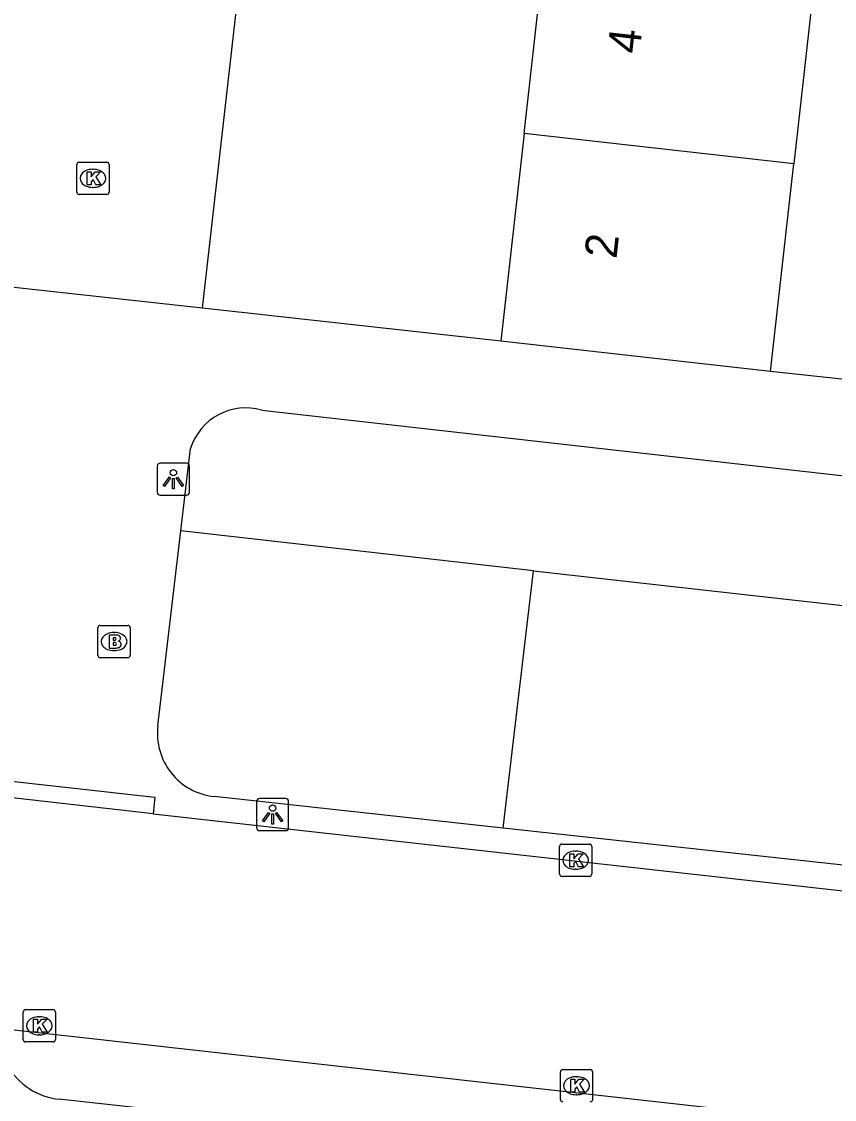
# Model space of a CAD drawing. Extents: x 162082 to 163393, y 388091 to 388632.
# Drawn here: x 162804.15 to 162829.35, y 388336.96 to 388370.39 of the extents above; entities that cross this region are included whole.
import ezdxf

# ---------------------------------------------------------------- set-up
doc = ezdxf.new("R2010")
doc.units = 0
for name, color, linetype in [('IMGEO_Brandkraan', 7, 'Continuous'), ('IMGEO_Groenvoorziening', 7, 'Continuous'), ('IMGEO_Kolk', 7, 'Continuous'), ('IMGEO_Lichtpunt', 7, 'Continuous'), ('IMGEO_Pand', 7, 'Continuous'), ('IMGEO_Pand_nummerreeks', 7, 'Continuous'), ('IMGEO_Rijbaan_lokaal_open', 7, 'Continuous'), ('IMGEO_Voetpad_open', 7, 'Continuous')]:
    doc.layers.add(name, color=color, linetype=linetype)

msp = doc.modelspace()

# ---------------------------------------------------------------- linework, layer by layer
at = {"layer": 'IMGEO_Brandkraan'}
for p, q in [((162806.587, 388351.663), (162807.439, 388351.663)), ((162806.512, 388350.737), (162806.512, 388351.589)), ((162807, 388351.443), (162807.025, 388351.443)), ((162807.513, 388351.589), (162807.513, 388350.737)), ((162807.439, 388350.663), (162806.587, 388350.663)), ((162807.023, 388350.883), (162806.998, 388350.883))]:
    msp.add_line(p, q, dxfattribs=at)
for points in [[(162806.587, 388351.663), (162807.439, 388351.663)], [(162806.512, 388350.737), (162806.512, 388351.589)], [(162806.86, 388351.363), (162806.86, 388350.963), (162807.073, 388350.963)], [(162807.091, 388351.363), (162806.86, 388351.363)], [(162807.513, 388351.589), (162807.513, 388350.737)], [(162807.039, 388351.282), (162806.985, 388351.282), (162806.985, 388351.206)], [(162806.985, 388351.206), (162807.038, 388351.206)], [(162807.047, 388351.13), (162806.985, 388351.13), (162806.985, 388351.049)], [(162806.985, 388351.049), (162807.047, 388351.049)], [(162807.439, 388350.663), (162806.587, 388350.663)]]:
    msp.add_lwpolyline(points, dxfattribs=at)
for centre, radius, start, end in [((162806.589, 388351.587), 0.0765, 91.552, 178.448), ((162806.589, 388351.587), 0.0765, 91.552, 178.448), ((162807.437, 388351.587), 0.0765, 1.552, 88.448), ((162807.437, 388351.587), 0.0765, 1.552, 88.448), ((162807.095, 388351.218), 0.145, 59.4692, 91.5367), ((162807.12, 388351.265), 0.0922, 285.5137, 58.1501), ((162807.04, 388351.244), 0.0379, 267.8285, 90.9355), ((162807.048, 388351.089), 0.0404, 269.8759, 90.5077), ((162807.125, 388351.073), 0.105, 301.3115, 78.989), ((162806.589, 388350.739), 0.0765, 181.552, 268.448), ((162806.589, 388350.739), 0.0765, 181.552, 268.448), ((162807.079, 388351.214), 0.251, 268.6676, 293.5347), ((162807.437, 388350.739), 0.0765, 271.552, 358.448), ((162807.437, 388350.739), 0.0765, 271.552, 358.448)]:
    msp.add_arc(centre, radius, start, end, dxfattribs=at)
for centre, major_axis, ratio, start_param, end_param in [((162806.999, 388351.163), (-0.387, 0.002), 0.722429, 4.712389, 7.853982), ((162807.024, 388351.163), (-0.39, 0.002), 0.717154, 1.570796, 4.712389)]:
    msp.add_ellipse(centre, major_axis=major_axis, ratio=ratio, start_param=start_param, end_param=end_param, dxfattribs=at)
at = {"layer": 'IMGEO_Groenvoorziening'}
for points in [[(162820.012, 388353.361), (162809.081, 388354.593)], [(162819.075, 388345.381), (162820.012, 388353.361)], [(162820.012, 388353.361), (162834.123, 388351.771)]]:
    msp.add_lwpolyline(points, dxfattribs=at)
at = {"layer": 'IMGEO_Kolk'}
for p, q in [((162805.933, 388366.029), (162806.785, 388366.029)), ((162805.858, 388365.103), (162805.858, 388365.955)), ((162806.346, 388365.809), (162806.371, 388365.809)), ((162806.859, 388365.955), (162806.859, 388365.103)), ((162806.785, 388365.029), (162805.933, 388365.029)), ((162806.369, 388365.249), (162806.344, 388365.249)), ((162820.822, 388343.955), (162820.822, 388344.807)), ((162820.897, 388344.881), (162821.749, 388344.881)), ((162821.31, 388344.661), (162821.335, 388344.661)), ((162821.823, 388344.807), (162821.823, 388343.955)), ((162821.333, 388344.101), (162821.308, 388344.101)), ((162821.749, 388343.881), (162820.897, 388343.881)), ((162804.196, 388338.822), (162804.196, 388339.674)), ((162804.271, 388339.748), (162805.123, 388339.748)), ((162805.197, 388339.674), (162805.197, 388338.822)), ((162804.684, 388339.528), (162804.709, 388339.528)), ((162804.707, 388338.968), (162804.682, 388338.968)), ((162805.123, 388338.748), (162804.271, 388338.748)), ((162820.849, 388336.963), (162820.849, 388337.815)), ((162820.924, 388337.889), (162821.776, 388337.889)), ((162821.337, 388337.669), (162821.362, 388337.669)), ((162821.85, 388337.815), (162821.85, 388336.963)), ((162821.36, 388337.109), (162821.335, 388337.109))]:
    msp.add_line(p, q, dxfattribs=at)
for points in [[(162805.933, 388366.029), (162806.785, 388366.029)], [(162805.858, 388365.103), (162805.858, 388365.955)], [(162806.179, 388365.729), (162806.302, 388365.729), (162806.302, 388365.578), (162806.432, 388365.729), (162806.596, 388365.729), (162806.45, 388365.578), (162806.603, 388365.329), (162806.451, 388365.329), (162806.366, 388365.493), (162806.302, 388365.426), (162806.302, 388365.329), (162806.179, 388365.329), (162806.179, 388365.729)], [(162806.859, 388365.955), (162806.859, 388365.103)], [(162806.785, 388365.029), (162805.933, 388365.029)], [(162820.822, 388343.955), (162820.822, 388344.807)], [(162820.897, 388344.881), (162821.749, 388344.881)], [(162821.823, 388344.807), (162821.823, 388343.955)], [(162821.143, 388344.581), (162821.266, 388344.581), (162821.266, 388344.43), (162821.396, 388344.581), (162821.56, 388344.581), (162821.414, 388344.43), (162821.567, 388344.181), (162821.415, 388344.181), (162821.33, 388344.345), (162821.266, 388344.278), (162821.266, 388344.181), (162821.143, 388344.181), (162821.143, 388344.581)], [(162821.749, 388343.881), (162820.897, 388343.881)], [(162804.196, 388338.822), (162804.196, 388339.674)], [(162804.271, 388339.748), (162805.123, 388339.748)], [(162805.197, 388339.674), (162805.197, 388338.822)], [(162804.517, 388339.448), (162804.64, 388339.448), (162804.64, 388339.297), (162804.77, 388339.448), (162804.934, 388339.448), (162804.788, 388339.297), (162804.941, 388339.048), (162804.789, 388339.048), (162804.704, 388339.212), (162804.64, 388339.145), (162804.64, 388339.048), (162804.517, 388339.048), (162804.517, 388339.448)], [(162805.123, 388338.748), (162804.271, 388338.748)], [(162820.849, 388336.963), (162820.849, 388337.815)], [(162820.924, 388337.889), (162821.776, 388337.889)], [(162821.85, 388337.815), (162821.85, 388336.963)], [(162821.17, 388337.589), (162821.293, 388337.589), (162821.293, 388337.438), (162821.423, 388337.589), (162821.587, 388337.589), (162821.441, 388337.438), (162821.594, 388337.189), (162821.442, 388337.189), (162821.357, 388337.353), (162821.293, 388337.286), (162821.293, 388337.189), (162821.17, 388337.189), (162821.17, 388337.589)]]:
    msp.add_lwpolyline(points, dxfattribs=at)
for centre, start, end in [((162805.935, 388365.953), 91.552, 178.448), ((162805.935, 388365.953), 91.552, 178.448), ((162806.783, 388365.953), 1.552, 88.448), ((162806.783, 388365.953), 1.552, 88.448), ((162805.935, 388365.105), 181.552, 268.448), ((162805.935, 388365.105), 181.552, 268.448), ((162806.783, 388365.105), 271.552, 358.448), ((162806.783, 388365.105), 271.552, 358.448), ((162820.899, 388344.805), 91.552, 178.448), ((162820.899, 388344.805), 91.552, 178.448), ((162821.747, 388344.805), 1.552, 88.448), ((162821.747, 388344.805), 1.552, 88.448), ((162820.899, 388343.957), 181.552, 268.448), ((162820.899, 388343.957), 181.552, 268.448), ((162821.747, 388343.957), 271.552, 358.448), ((162821.747, 388343.957), 271.552, 358.448), ((162804.273, 388339.672), 91.552, 178.448), ((162804.273, 388339.672), 91.552, 178.448), ((162805.121, 388339.672), 1.552, 88.448), ((162805.121, 388339.672), 1.552, 88.448), ((162804.273, 388338.824), 181.552, 268.448), ((162804.273, 388338.824), 181.552, 268.448), ((162805.121, 388338.824), 271.552, 358.448), ((162805.121, 388338.824), 271.552, 358.448), ((162820.926, 388337.813), 91.552, 178.448), ((162820.926, 388337.813), 91.552, 178.448), ((162821.774, 388337.813), 1.552, 88.448), ((162821.774, 388337.813), 1.552, 88.448), ((162820.926, 388336.965), 181.552, 268.448), ((162820.926, 388336.965), 181.552, 268.448), ((162821.774, 388336.965), 271.552, 358.448), ((162821.774, 388336.965), 271.552, 358.448)]:
    msp.add_arc(centre, 0.0765, start, end, dxfattribs=at)
for centre, major_axis, ratio, start_param, end_param in [((162806.345, 388365.529), (-0.387, 0.002), 0.722429, 4.712389, 7.853982), ((162806.37, 388365.529), (-0.39, 0.002), 0.717154, 1.570796, 4.712389), ((162821.309, 388344.381), (-0.387, 0.002), 0.722429, 4.712389, 7.853982), ((162821.334, 388344.381), (-0.39, 0.002), 0.717154, 1.570796, 4.712389), ((162804.683, 388339.248), (-0.387, 0.002), 0.722429, 4.712389, 7.853982), ((162804.708, 388339.248), (-0.39, 0.002), 0.717154, 1.570796, 4.712389), ((162821.336, 388337.389), (-0.387, 0.002), 0.722429, 4.712389, 7.853982), ((162821.361, 388337.389), (-0.39, 0.002), 0.717154, 1.570796, 4.712389)]:
    msp.add_ellipse(centre, major_axis=major_axis, ratio=ratio, start_param=start_param, end_param=end_param, dxfattribs=at)
at = {"layer": 'IMGEO_Lichtpunt'}
for p, q in [((162809.255, 388356.698), (162808.447, 388356.698)), ((162809.255, 388356.698), (162808.447, 388356.698)), ((162808.353, 388356.603), (162808.353, 388355.796)), ((162808.353, 388356.603), (162808.353, 388355.796)), ((162809.349, 388355.796), (162809.349, 388356.603)), ((162809.349, 388355.796), (162809.349, 388356.603)), ((162808.447, 388355.702), (162809.255, 388355.702)), ((162808.447, 388355.702), (162809.255, 388355.702)), ((162811.429, 388346.202), (162811.429, 388345.395)), ((162811.429, 388346.202), (162811.429, 388345.395)), ((162812.331, 388346.297), (162811.523, 388346.297)), ((162812.331, 388346.297), (162811.523, 388346.297)), ((162812.425, 388345.395), (162812.425, 388346.202)), ((162812.425, 388345.395), (162812.425, 388346.202)), ((162811.523, 388345.301), (162812.331, 388345.301)), ((162811.523, 388345.301), (162812.331, 388345.301))]:
    msp.add_line(p, q, dxfattribs=at)
for points in [[(162808.727, 388356.267), (162808.766, 388356.239), (162808.578, 388355.977), (162808.54, 388356.004), (162808.727, 388356.267)], [(162808.829, 388356.219), (162808.876, 388356.219), (162808.876, 388355.897), (162808.829, 388355.897), (162808.829, 388356.219)], [(162808.939, 388356.239), (162808.977, 388356.266), (162809.164, 388356.004), (162809.125, 388355.976), (162808.939, 388356.239)], [(162811.803, 388345.866), (162811.842, 388345.838), (162811.654, 388345.576), (162811.616, 388345.603), (162811.803, 388345.866)], [(162811.905, 388345.818), (162811.952, 388345.818), (162811.952, 388345.496), (162811.905, 388345.496), (162811.905, 388345.818)], [(162812.015, 388345.838), (162812.053, 388345.865), (162812.24, 388345.603), (162812.201, 388345.575), (162812.015, 388345.838)]]:
    msp.add_lwpolyline(points, dxfattribs=at)
for centre in [(162808.852, 388356.401), (162811.928, 388346)]:
    msp.add_circle(centre, 0.0994, dxfattribs=at)
for centre, start, end in [((162808.447, 388356.603), 90, 180), ((162808.447, 388356.603), 90, 180), ((162809.255, 388356.603), 0, 90), ((162809.255, 388356.603), 0, 90), ((162808.447, 388355.796), 180, 270), ((162808.447, 388355.796), 180, 270), ((162809.255, 388355.796), 270, 0), ((162809.255, 388355.796), 270, 360), ((162811.523, 388346.202), 90, 180), ((162811.523, 388346.202), 90, 180), ((162812.331, 388346.202), 0, 90), ((162812.331, 388346.202), 0, 90), ((162811.523, 388345.395), 180, 270), ((162811.523, 388345.395), 180, 270), ((162812.331, 388345.395), 270, 0), ((162812.331, 388345.395), 270, 360)]:
    msp.add_arc(centre, 0.0946, start, end, dxfattribs=at)
at = {"layer": 'IMGEO_Pand'}
for points in [[(162819.725, 388366.924), (162820.434, 388373.219)], [(162828.794, 388372.278), (162828.085, 388365.983)], [(162819.725, 388366.924), (162818.999, 388360.48)], [(162828.085, 388365.983), (162819.725, 388366.924)], [(162827.359, 388359.538), (162827.919, 388364.507), (162828.085, 388365.983)], [(162827.359, 388359.538), (162818.999, 388360.48)]]:
    msp.add_lwpolyline(points, dxfattribs=at)
at = {"layer": 'IMGEO_Rijbaan_lokaal_open'}
for points in [[(162809.756, 388361.499), (162813.768, 388396.836)], [(162809.756, 388361.499), (162800.885, 388362.477)], [(162808.22, 388345.824), (162802.929, 388346.416)], [(162808.22, 388345.824), (162843.975, 388341.827)], [(162802.146, 388339.314), (162880.401, 388330.569)]]:
    msp.add_lwpolyline(points, dxfattribs=at)
at = {"layer": 'IMGEO_Voetpad_open'}
for points in [[(162818.999, 388360.48), (162809.756, 388361.499)], [(162841.773, 388357.992), (162827.359, 388359.538)], [(162811.597, 388358.335), (162842.484, 388354.854)], [(162809.081, 388354.593), (162809.382, 388357.152)], [(162808.372, 388348.554), (162809.081, 388354.593)], [(162802.982, 388346.924), (162808.274, 388346.335), (162808.22, 388345.824)], [(162819.075, 388345.381), (162810.112, 388346.36)], [(162833.127, 388343.846), (162819.075, 388345.381)], [(162876.952, 388329.043), (162805.311, 388336.967)]]:
    msp.add_lwpolyline(points, dxfattribs=at)
for centre, radius, start, end in [((162811.095, 388356.61), 1.797, 73.7706, 162.4414), ((162810.316, 388348.309), 1.959, 172.812, 264.0219), ((162805.545, 388339.084), 2.13, 210.2575, 263.6897)]:
    msp.add_arc(centre, radius, start, end, dxfattribs=at)

# ---------------------------------------------------------------- texts
at = {"layer": 'IMGEO_Pand_nummerreeks'}
for s, p in [('4', (162823.301, 388369.372)), ('2', (162822.586, 388363.015))]:
    msp.add_text(s, height=1, rotation=83.5751, dxfattribs=at).set_placement(p)

doc.saveas('drawing.dxf')
